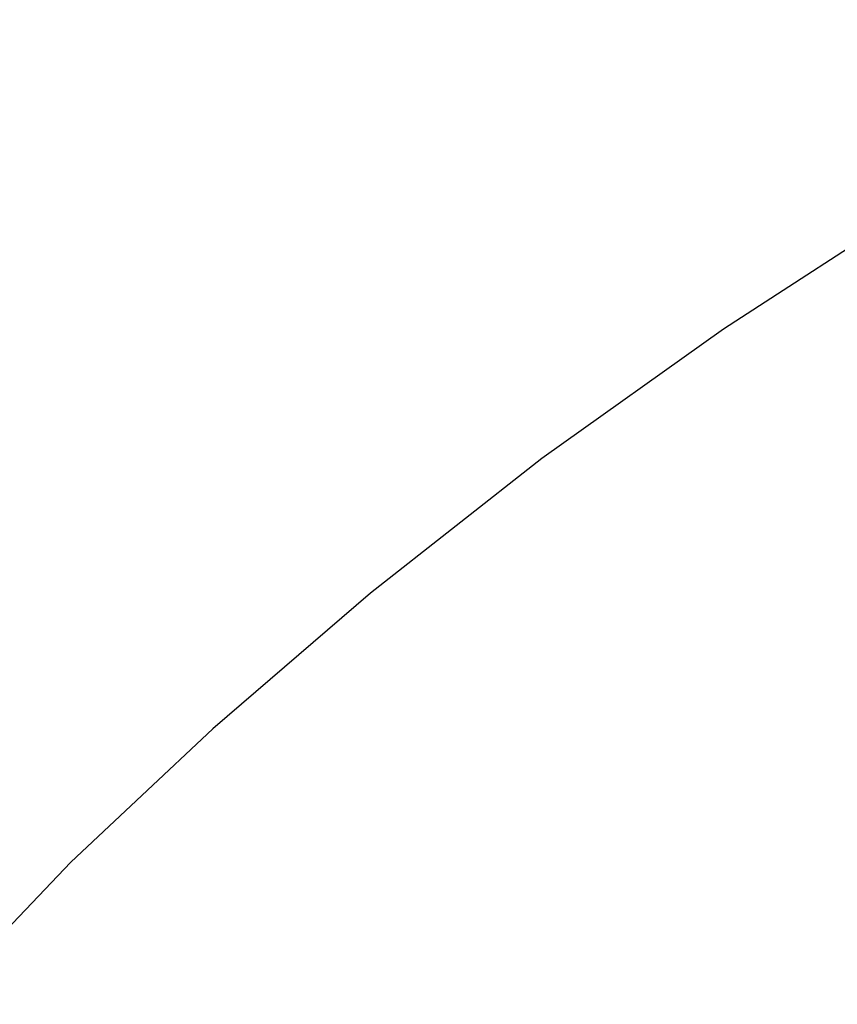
# Model space of a CAD drawing. Extents: x 0 to 362422, y 0 to 4201735.
# Tile 263 of 656: x 360196.96 to 360203.4, y 4200490.57 to 4200498.33. Entities that reach past the tile are written whole.
import ezdxf

# ---------------------------------------------------------------- set-up
doc = ezdxf.new("R2010")
doc.units = 0
doc.header["$LTSCALE"] = 0.5
doc.header["$MEASUREMENT"] = 0
doc.linetypes.add('CONTI', pattern=[0])
doc.layers.add('.', color=7, linetype='Continuous', lineweight=15)
doc.layers.add('GORIZDEFAULT', color=32, linetype='CONTI')

# ---------------------------------------------------------------- blocks, each defined once
blk = doc.blocks.new('gergrgrre')
at = {"layer": 'GORIZDEFAULT', "color": 32}
blk.add_polyline3d([(360216.8792, 4200501.256, 545.5), (360216.28, 4200501.2, 545.5), (360214.83, 4200500.99, 545.5), (360213.33, 4200500.69, 545.5), (360211.8, 4200500.3, 545.5), (360210.24, 4200499.81, 545.5), (360208.67, 4200499.22, 545.5), (360207.1, 4200498.53, 545.5), (360205.53, 4200497.75, 545.5), (360204, 4200496.86, 545.5), (360202.5, 4200495.89, 545.5), (360201.07, 4200494.87, 545.5), (360199.72, 4200493.81, 545.5), (360198.48, 4200492.74, 545.5), (360197.36, 4200491.69, 545.5), (360196.39, 4200490.67, 545.5)], dxfattribs=at)

msp = doc.modelspace()

# ---------------------------------------------------------------- hatches: boundary and pattern name
at = {"layer": '.', "ltscale": 0.149071}
h = msp.add_hatch(color=256, dxfattribs=at)
h.dxf.hatch_style = 1
h.set_gradient(color1=(255, 255, 255), tint=1)
h.paths.add_polyline_path([(359890.2408, 4200063.4759), (362234.445, 4200063.4759), (362234.349, 4201313.8917), (359890.2408, 4201328.8911)], flags=17)
h.paths.add_polyline_path([(359890.2408, 4200063.4759), (362234.445, 4200063.4759), (362234.445, 4201313.8911), (359890.2408, 4201328.8911)], flags=17)

# ---------------------------------------------------------------- block references
at = {"linetype": 'Continuous'}
msp.add_blockref('gergrgrre', (0, 0), dxfattribs=at)

doc.saveas('drawing.dxf')
